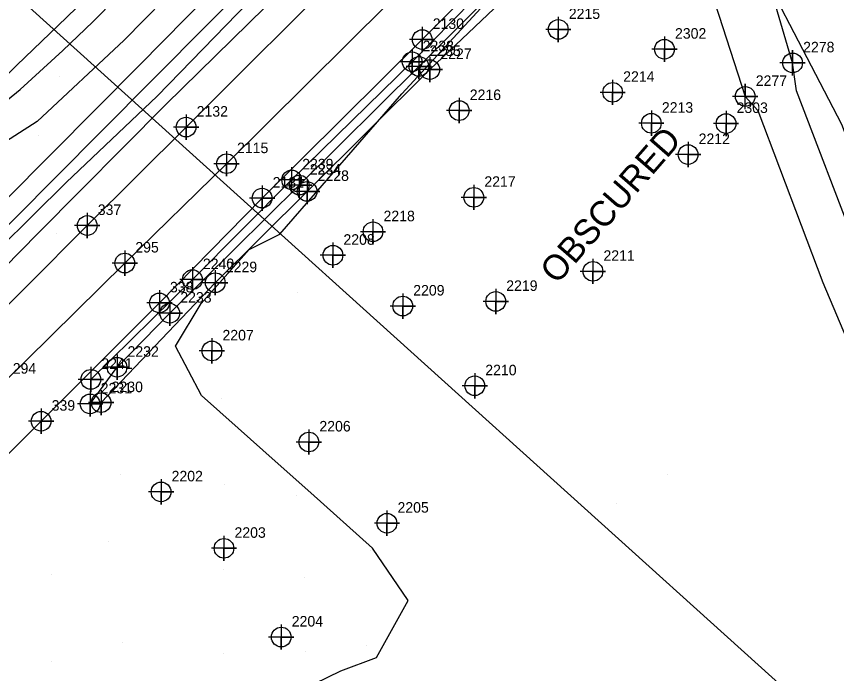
# Model space of a CAD drawing. Extents: x 1497074 to 1501343, y 481943 to 486114.
# Drawn here: x 1499348.3 to 1499543.2, y 485629.8 to 485786 of the extents above; entities that cross this region are included whole.
import ezdxf

# ---------------------------------------------------------------- set-up
doc = ezdxf.new("R2010")
doc.units = 0
for name, color, linetype in [('Exist DTM Breakline', 7, 'Continuous'), ('Exist DTM Breakline Cogo Number', 7, 'Continuous'), ('Exist DTM Breakline Cogo Point CELL', 7, 'Continuous'), ('Exist DTM Crownline', 7, 'Continuous'), ('Exist DTM Crownline Cogo Number', 7, 'Continuous'), ('Exist DTM Crownline Cogo Point CELL', 7, 'Continuous'), ('Exist DTM Regular Point CELL', 7, 'Continuous'), ('Exist DTM Regular Point Cogo Number', 7, 'Continuous'), ('Exist Roads EOP', 7, 'Continuous'), ('Exist Roads EOP Cogo Number', 7, 'Continuous'), ('Exist Roads EOP Cogo Point CELL', 7, 'Continuous'), ('Exist Roads Soil', 7, 'Continuous'), ('Exist Roads Soil Cogo Number', 7, 'Continuous'), ('Exist Roads Soil Cogo Point CELL', 7, 'Continuous'), ('PH Exist DTM Boundary', 7, 'Continuous'), ('PH Exist DTM Breakline', 7, 'Continuous'), ('PH Exist DTM Obscure Area', 7, 'Continuous'), ('PH Exist DTM Obscure Area Text', 7, 'Continuous'), ('PH Exist DTM Point', 7, 'Continuous')]:
    doc.layers.add(name, color=color, linetype=linetype)

msp = doc.modelspace()

# ---------------------------------------------------------------- linework, layer by layer
at = {"layer": 'Exist DTM Breakline'}
for points in [[(1499476.17, 485809.61), (1499442.31, 485775.18), (1499413.69, 485747.11), (1499390.1, 485723.41), (1499365.97, 485699.71)], [(1499365.81, 485693.88), (1499372.19, 485702.59), (1499384.73, 485715.44), (1499415.49, 485745.88), (1499443.93, 485774.06), (1499477.52, 485807.76)], [(1499480.07, 485805.23), (1499446.52, 485773.33), (1499417.36, 485744.36), (1499395.55, 485722.68), (1499368.41, 485694.18)]]:
    msp.add_lwpolyline(points, dxfattribs=at)
at = {"layer": 'Exist DTM Breakline Cogo Point CELL'}
for points in [[(1499442.31, 485778.18), (1499442.31, 485772.18), (1499442.31, 485775.18), (1499445.31, 485775.18), (1499439.31, 485775.18)], [(1499443.93, 485777.06), (1499443.93, 485771.06), (1499443.93, 485774.06), (1499446.93, 485774.06), (1499440.93, 485774.06)], [(1499446.52, 485776.33), (1499446.52, 485770.33), (1499446.52, 485773.33), (1499449.52, 485773.33), (1499443.52, 485773.33)], [(1499413.69, 485750.11), (1499413.69, 485744.11), (1499413.69, 485747.11), (1499416.69, 485747.11), (1499410.69, 485747.11)], [(1499415.49, 485748.88), (1499415.49, 485742.88), (1499415.49, 485745.88), (1499418.49, 485745.88), (1499412.49, 485745.88)], [(1499417.36, 485747.36), (1499417.36, 485741.36), (1499417.36, 485744.36), (1499420.36, 485744.36), (1499414.36, 485744.36)], [(1499390.1, 485726.41), (1499390.1, 485720.41), (1499390.1, 485723.41), (1499393.1, 485723.41), (1499387.1, 485723.41)], [(1499395.55, 485725.68), (1499395.55, 485719.68), (1499395.55, 485722.68), (1499398.55, 485722.68), (1499392.55, 485722.68)], [(1499384.73, 485718.44), (1499384.73, 485712.44), (1499384.73, 485715.44), (1499387.73, 485715.44), (1499381.73, 485715.44)], [(1499372.19, 485705.59), (1499372.19, 485699.59), (1499372.19, 485702.59), (1499375.19, 485702.59), (1499369.19, 485702.59)], [(1499365.97, 485702.71), (1499365.97, 485696.71), (1499365.97, 485699.71), (1499368.97, 485699.71), (1499362.97, 485699.71)], [(1499365.81, 485696.88), (1499365.81, 485690.88), (1499365.81, 485693.88), (1499368.81, 485693.88), (1499362.81, 485693.88)], [(1499368.41, 485697.18), (1499368.41, 485691.18), (1499368.41, 485694.18), (1499371.41, 485694.18), (1499365.41, 485694.18)]]:
    msp.add_lwpolyline(points, dxfattribs=at)
for centre in [(1499442.31, 485775.18), (1499443.93, 485774.06), (1499446.52, 485773.33), (1499413.69, 485747.11), (1499415.49, 485745.88), (1499417.36, 485744.36), (1499390.1, 485723.41), (1499395.55, 485722.68), (1499384.73, 485715.44), (1499372.19, 485702.59), (1499365.97, 485699.71), (1499365.81, 485693.88), (1499368.41, 485694.18)]:
    msp.add_circle(centre, 2.34, dxfattribs=at)
at = {"layer": 'Exist DTM Crownline'}
for points in [[(1499398.21, 485750.96), (1499436.6, 485789.05), (1499474.51, 485827.13), (1499512.03, 485864.09), (1499549.01, 485900.93), (1499585.78, 485937.13), (1499623.76, 485974.48)], [(1498753.92, 485018.83), (1498767.97, 485036.35), (1498784.41, 485057.61), (1498813.33, 485094.71), (1498845.11, 485135.39), (1498876.05, 485175.22), (1498907.7, 485215.72), (1498939.87, 485257.15), (1498970.73, 485296.32), (1499001.6, 485335.5), (1499032.55, 485374.36), (1499053.88, 485400.5), (1499073.91, 485423.48), (1499090.49, 485441.64), (1499112.37, 485464.57), (1499148.43, 485501.47), (1499184.54, 485537.77), (1499215.93, 485569.25), (1499248.51, 485602.52), (1499285.02, 485638.96), (1499320.99, 485674.8), (1499344.91, 485698.57), (1499374.04, 485727.35), (1499398.21, 485750.96)]]:
    msp.add_lwpolyline(points, dxfattribs=at)
at = {"layer": 'Exist DTM Crownline Cogo Point CELL'}
for points in [[(1499398.21, 485753.96), (1499398.21, 485747.96), (1499398.21, 485750.96), (1499401.21, 485750.96), (1499395.21, 485750.96)], [(1499374.04, 485730.35), (1499374.04, 485724.35), (1499374.04, 485727.35), (1499377.04, 485727.35), (1499371.04, 485727.35)]]:
    msp.add_lwpolyline(points, dxfattribs=at)
for centre in [(1499398.21, 485750.96), (1499374.04, 485727.35)]:
    msp.add_circle(centre, 2.34, dxfattribs=at)
at = {"layer": 'Exist DTM Regular Point CELL'}
for points in [[(1499477.05, 485785.85), (1499477.05, 485779.85), (1499477.05, 485782.85), (1499480.05, 485782.85), (1499474.05, 485782.85)], [(1499502.28, 485781.16), (1499502.28, 485775.16), (1499502.28, 485778.16), (1499505.28, 485778.16), (1499499.28, 485778.16)], [(1499489.97, 485770.91), (1499489.97, 485764.91), (1499489.97, 485767.91), (1499492.97, 485767.91), (1499486.97, 485767.91)], [(1499453.51, 485766.57), (1499453.51, 485760.57), (1499453.51, 485763.57), (1499456.51, 485763.57), (1499450.51, 485763.57)], [(1499499.16, 485763.56), (1499499.16, 485757.56), (1499499.16, 485760.56), (1499502.16, 485760.56), (1499496.16, 485760.56)], [(1499516.91, 485763.5), (1499516.91, 485757.5), (1499516.91, 485760.5), (1499519.91, 485760.5), (1499513.91, 485760.5)], [(1499507.9, 485756.13), (1499507.9, 485750.13), (1499507.9, 485753.13), (1499510.9, 485753.13), (1499504.9, 485753.13)], [(1499456.98, 485745.96), (1499456.98, 485739.96), (1499456.98, 485742.96), (1499459.98, 485742.96), (1499453.98, 485742.96)], [(1499433.02, 485737.78), (1499433.02, 485731.78), (1499433.02, 485734.78), (1499436.02, 485734.78), (1499430.02, 485734.78)], [(1499423.5, 485732.2), (1499423.5, 485726.2), (1499423.5, 485729.2), (1499426.5, 485729.2), (1499420.5, 485729.2)], [(1499485.28, 485728.38), (1499485.28, 485722.38), (1499485.28, 485725.38), (1499488.28, 485725.38), (1499482.28, 485725.38)], [(1499440.08, 485720.13), (1499440.08, 485714.13), (1499440.08, 485717.13), (1499443.08, 485717.13), (1499437.08, 485717.13)], [(1499462.18, 485721.23), (1499462.18, 485715.23), (1499462.18, 485718.23), (1499465.18, 485718.23), (1499459.18, 485718.23)], [(1499394.75, 485709.47), (1499394.75, 485703.47), (1499394.75, 485706.47), (1499397.75, 485706.47), (1499391.75, 485706.47)], [(1499457.2, 485701.18), (1499457.2, 485695.18), (1499457.2, 485698.18), (1499460.2, 485698.18), (1499454.2, 485698.18)], [(1499417.78, 485687.83), (1499417.78, 485681.83), (1499417.78, 485684.83), (1499420.78, 485684.83), (1499414.78, 485684.83)], [(1499382.66, 485675.98), (1499382.66, 485669.98), (1499382.66, 485672.98), (1499385.66, 485672.98), (1499379.66, 485672.98)], [(1499436.34, 485668.54), (1499436.34, 485662.54), (1499436.34, 485665.54), (1499439.34, 485665.54), (1499433.34, 485665.54)], [(1499397.61, 485662.57), (1499397.61, 485656.57), (1499397.61, 485659.57), (1499400.61, 485659.57), (1499394.61, 485659.57)], [(1499411.21, 485641.49), (1499411.21, 485635.49), (1499411.21, 485638.49), (1499414.21, 485638.49), (1499408.21, 485638.49)]]:
    msp.add_lwpolyline(points, dxfattribs=at)
for centre in [(1499477.05, 485782.85), (1499502.28, 485778.16), (1499489.97, 485767.91), (1499453.51, 485763.57), (1499499.16, 485760.56), (1499516.91, 485760.5), (1499507.9, 485753.13), (1499456.98, 485742.96), (1499433.02, 485734.78), (1499423.5, 485729.2), (1499485.28, 485725.38), (1499462.18, 485718.23), (1499440.08, 485717.13), (1499394.75, 485706.47), (1499457.2, 485698.18), (1499417.78, 485684.83), (1499382.66, 485672.98), (1499436.34, 485665.54), (1499397.61, 485659.57), (1499411.21, 485638.49)]:
    msp.add_circle(centre, 2.34, dxfattribs=at)
at = {"layer": 'Exist Roads EOP'}
for points in [[(1499388.62, 485759.64), (1499428.13, 485799.16), (1499465.68, 485836.67), (1499502.95, 485873.53), (1499540.47, 485910.16), (1499576.96, 485946.11), (1499615.32, 485983.68)], [(1499632.29, 485966.43), (1499594.27, 485928.49), (1499557.18, 485892.28), (1499520.11, 485855.36), (1499505.63, 485840.59), (1499502.28, 485835.61), (1499490.62, 485824.11), (1499474.93, 485810.68), (1499444.71, 485780.46), (1499406.68, 485742.77)], [(1499258.1, 485634.17), (1499262.94, 485635.76), (1499267.66, 485639.88), (1499276.68, 485648.48), (1499312.38, 485683.69), (1499336.31, 485707.42), (1499365.12, 485736.27), (1499388.62, 485759.64)], [(1499406.68, 485742.77), (1499382.28, 485717.88), (1499354.16, 485689.76), (1499330.28, 485665.86), (1499294.21, 485630.03), (1499257.75, 485593.24), (1499238.22, 485573.68), (1499232.58, 485566.91), (1499223.56, 485558.73), (1499194.15, 485529.24), (1499157.4, 485492.59), (1499121.26, 485455.44)]]:
    msp.add_lwpolyline(points, dxfattribs=at)
at = {"layer": 'Exist Roads EOP Cogo Point CELL'}
for points in [[(1499444.71, 485783.46), (1499444.71, 485777.46), (1499444.71, 485780.46), (1499447.71, 485780.46), (1499441.71, 485780.46)], [(1499388.62, 485762.64), (1499388.62, 485756.64), (1499388.62, 485759.64), (1499391.62, 485759.64), (1499385.62, 485759.64)], [(1499406.68, 485745.77), (1499406.68, 485739.77), (1499406.68, 485742.77), (1499409.68, 485742.77), (1499403.68, 485742.77)], [(1499365.12, 485739.27), (1499365.12, 485733.27), (1499365.12, 485736.27), (1499368.12, 485736.27), (1499362.12, 485736.27)], [(1499382.28, 485720.88), (1499382.28, 485714.88), (1499382.28, 485717.88), (1499385.28, 485717.88), (1499379.28, 485717.88)], [(1499354.16, 485692.76), (1499354.16, 485686.76), (1499354.16, 485689.76), (1499357.16, 485689.76), (1499351.16, 485689.76)]]:
    msp.add_lwpolyline(points, dxfattribs=at)
for centre in [(1499444.71, 485780.46), (1499388.62, 485759.64), (1499406.68, 485742.77), (1499365.12, 485736.27), (1499382.28, 485717.88), (1499354.16, 485689.76)]:
    msp.add_circle(centre, 2.34, dxfattribs=at)
at = {"layer": 'Exist Roads Soil'}
for points in [[(1499532.73, 485774.91), (1499527.98, 485791.14), (1499518.92, 485810.35), (1499510.21, 485823.48), (1499502.55, 485835.1)], [(1499475.88, 485809.97), (1499478.7, 485808.68), (1499479.58, 485805.35), (1499488.37, 485804.4), (1499496.03, 485811.2), (1499502.85, 485809.88), (1499511.66, 485797.32), (1499521.47, 485766.93)]]:
    msp.add_lwpolyline(points, dxfattribs=at)
at = {"layer": 'Exist Roads Soil Cogo Point CELL'}
for points in [[(1499532.73, 485771.91), (1499532.73, 485777.91), (1499532.73, 485774.91), (1499535.73, 485774.91), (1499529.73, 485774.91)], [(1499521.47, 485763.93), (1499521.47, 485769.93), (1499521.47, 485766.93), (1499524.47, 485766.93), (1499518.47, 485766.93)]]:
    msp.add_lwpolyline(points, dxfattribs=at)
for centre in [(1499532.73, 485774.91), (1499521.47, 485766.93)]:
    msp.add_circle(centre, 2.34, dxfattribs=at)
at = {"layer": 'PH Exist DTM Boundary'}
for points in [[(1499194.3, 485929.74), (1499565.8, 485594.67), (1499665.72, 485698.27), (1499305.84, 486045.38)], [(1498846.5, 485569.16), (1499227.59, 485244.03), (1499565.8, 485594.67), (1499194.3, 485929.74)]]:
    msp.add_lwpolyline(points, close=True, dxfattribs=at)
at = {"layer": 'PH Exist DTM Breakline'}
for points in [[(1499373.87, 485780.29), (1499402.57, 485809.56), (1499437.61, 485843.62), (1499469.46, 485873.96), (1499479.65, 485884.14)], [(1499452.56, 485849.53), (1499431.3, 485828.54), (1499394.13, 485791.35), (1499377.52, 485774.37)], [(1499381.05, 485771.3), (1499419.08, 485809.67), (1499456.23, 485846.34)], [(1499381.7, 485766.98), (1499419.8, 485806.26), (1499455.9, 485842.05)], [(1499453.52, 485832.97), (1499411.33, 485792.12), (1499383.77, 485765.01)], [(1499366.41, 485784.67), (1499389.32, 485807.98), (1499403.41, 485822.84)], [(1499263.77, 485665.44), (1499262.49, 485674.17), (1499261.7, 485679.68), (1499262.71, 485684.08), (1499271.15, 485700.06), (1499278.47, 485713.07), (1499285.81, 485724.17), (1499290.79, 485729.75), (1499300.92, 485739.04), (1499313.47, 485747.72), (1499325.83, 485755.49), (1499335.56, 485761.87), (1499348.39, 485774.33), (1499360.19, 485785.69), (1499365.26, 485790.69)], [(1499328.66, 485752.34), (1499337.96, 485759.47), (1499349.18, 485768.58), (1499359.28, 485777.86), (1499366.41, 485784.67)], [(1499373.87, 485780.29), (1499353.21, 485761.01), (1499341.44, 485753.44), (1499332.9, 485750.22), (1499323.66, 485747.02), (1499315.58, 485743.93), (1499309.41, 485740.52), (1499302.75, 485736.38), (1499294.89, 485730.11), (1499291.82, 485726.68), (1499288.66, 485723.02), (1499286.96, 485718.06), (1499283.92, 485713.48), (1499280.48, 485709.62), (1499277.23, 485705.77), (1499271.39, 485694.69), (1499266.38, 485686.26), (1499265.24, 485681.28), (1499265.46, 485677.78), (1499266.5, 485673.41), (1499267.31, 485668.86), (1499267.59, 485665.59)], [(1499605.37, 485641.5), (1499600.32, 485640.81), (1499597.07, 485640.87), (1499594.04, 485642.13), (1499590.83, 485644.77), (1499582.48, 485653.35), (1499569.56, 485680.44), (1499548.15, 485730.45), (1499533.68, 485768.26), (1499532.73, 485774.91)], [(1499377.52, 485774.37), (1499356.71, 485753.35), (1499334.21, 485730.82), (1499309.75, 485706.2), (1499280.46, 485676.39), (1499254.43, 485649.91), (1499240.48, 485636.07)], [(1499246.03, 485634.9), (1499262.18, 485650.84), (1499285.92, 485674.84), (1499308.93, 485698.23), (1499328.52, 485718.3), (1499347.84, 485737.84), (1499368.19, 485758.34), (1499381.05, 485771.3)], [(1499381.7, 485766.98), (1499360.14, 485746.52), (1499336.2, 485722.89)], [(1499521.47, 485766.93), (1499524.44, 485763.56), (1499539.92, 485722.72), (1499556.12, 485684.28), (1499574.56, 485649.01), (1499596.64, 485606.52)], [(1499383.77, 485765.01), (1499353.48, 485734.44), (1499312.69, 485692.97), (1499284.3, 485664.38), (1499273.79, 485654.58), (1499270.53, 485650.93), (1499268.82, 485649.01), (1499266.93, 485646.77), (1499266.57, 485644.06)]]:
    msp.add_lwpolyline(points, dxfattribs=at)
at = {"layer": 'PH Exist DTM Obscure Area'}
for points in [[(1499410.86, 485734.19), (1499420.97, 485745.81), (1499439.88, 485767.52), (1499482.12, 485813.42), (1499494.67, 485820.64), (1499509.05, 485817.66), (1499517.66, 485811.73), (1499544.37, 485760.38), (1499585.53, 485650.61), (1499590.74, 485616.18), (1499602.17, 485593.63)], [(1499412.87, 485624.37), (1499425.41, 485630.45), (1499433.86, 485633.62), (1499441.38, 485647.15), (1499432.88, 485659.64), (1499418.23, 485672.73), (1499409.8, 485680.26), (1499401.02, 485688.1), (1499392.28, 485695.91), (1499386.11, 485707.61), (1499392.15, 485717.75), (1499403.57, 485730.54), (1499410.86, 485734.19)]]:
    msp.add_lwpolyline(points, dxfattribs=at)
at = {"layer": 'PH Exist DTM Point'}
for p, q in [((1499358.51, 485771.63), (1499358.51, 485771.63)), ((1499353.64, 485757.67), (1499353.64, 485757.67)), ((1499357.88, 485734.27), (1499357.88, 485734.27)), ((1499415.18, 485720.36), (1499415.18, 485720.36)), ((1499396.93, 485695.12), (1499396.93, 485695.12)), ((1499373.04, 485677.22), (1499373.04, 485677.22)), ((1499502.95, 485677.13), (1499502.95, 485677.13)), ((1499397.64, 485674.77), (1499397.64, 485674.77)), ((1499414.92, 485672.06), (1499414.92, 485672.06)), ((1499490.95, 485670.17), (1499490.95, 485670.17)), ((1499370.06, 485661.19), (1499370.06, 485661.19)), ((1499432.51, 485659.07), (1499432.51, 485659.07)), ((1499397.55, 485654.57), (1499397.55, 485654.57)), ((1499356.65, 485653.4), (1499356.65, 485653.4)), ((1499416.76, 485652.63), (1499416.76, 485652.63)), ((1499373.54, 485637.24), (1499373.54, 485637.24)), ((1499431.5, 485636.51), (1499431.5, 485636.51)), ((1499397.58, 485634.54), (1499397.58, 485634.54)), ((1499416.97, 485635.06), (1499416.97, 485635.06)), ((1499356.71, 485632.59), (1499356.71, 485632.59))]:
    msp.add_line(p, q, dxfattribs=at)

# ---------------------------------------------------------------- texts
at = {"layer": 'Exist DTM Breakline Cogo Number'}
for s, p in [('2238', (1499444.81, 485777.68)), ('2235', (1499446.43, 485776.56)), ('2227', (1499449.02, 485775.83)), ('2239', (1499416.19, 485749.61)), ('2234', (1499417.99, 485748.38)), ('2228', (1499419.86, 485746.86)), ('2240', (1499392.6, 485725.91)), ('2229', (1499398.05, 485725.18)), ('2233', (1499387.23, 485717.95)), ('2232', (1499374.69, 485705.09)), ('2241', (1499368.47, 485702.21)), ('2231', (1499368.31, 485696.38)), ('2230', (1499370.91, 485696.68))]:
    msp.add_text(s, height=2.5, dxfattribs=at).set_placement(p)
at = {"layer": 'Exist DTM Crownline Cogo Number'}
for s, p in [('2115', (1499400.71, 485753.46)), ('295', (1499376.54, 485729.85)), ('294', (1499347.41, 485701.07))]:
    msp.add_text(s, height=2.5, dxfattribs=at).set_placement(p)
at = {"layer": 'Exist DTM Regular Point Cogo Number'}
for s, p in [('2215', (1499479.55, 485785.35)), ('2302', (1499504.78, 485780.66)), ('2214', (1499492.47, 485770.41)), ('2216', (1499456.01, 485766.08)), ('2213', (1499501.66, 485763.07)), ('2303', (1499519.41, 485763.01)), ('2212', (1499510.4, 485755.63)), ('2217', (1499459.48, 485745.46)), ('2218', (1499435.52, 485737.28)), ('2208', (1499426, 485731.7)), ('2211', (1499487.78, 485727.88)), ('2209', (1499442.58, 485719.63)), ('2219', (1499464.68, 485720.73)), ('2207', (1499397.25, 485708.97)), ('2210', (1499459.7, 485700.68)), ('2206', (1499420.28, 485687.33)), ('2202', (1499385.16, 485675.48)), ('2205', (1499438.84, 485668.04)), ('2203', (1499400.11, 485662.07)), ('2204', (1499413.71, 485640.99))]:
    msp.add_text(s, height=2.5, dxfattribs=at).set_placement(p)
at = {"layer": 'Exist Roads EOP Cogo Number'}
for s, p in [('2130', (1499447.21, 485782.97)), ('2132', (1499391.12, 485762.14)), ('2131', (1499409.18, 485745.27)), ('337', (1499367.62, 485738.77)), ('338', (1499384.78, 485720.38)), ('339', (1499356.66, 485692.27))]:
    msp.add_text(s, height=2.5, dxfattribs=at).set_placement(p)
at = {"layer": 'Exist Roads Soil Cogo Number'}
for s, p in [('2278', (1499535.23, 485777.41)), ('2277', (1499523.97, 485769.43))]:
    msp.add_text(s, height=2.5, dxfattribs=at).set_placement(p)
at = {"layer": 'PH Exist DTM Obscure Area Text'}
msp.add_text('OBSCURED', height=6, rotation=48.9472, dxfattribs=at).set_placement((1499476.75, 485722.1))

doc.saveas('drawing.dxf')
